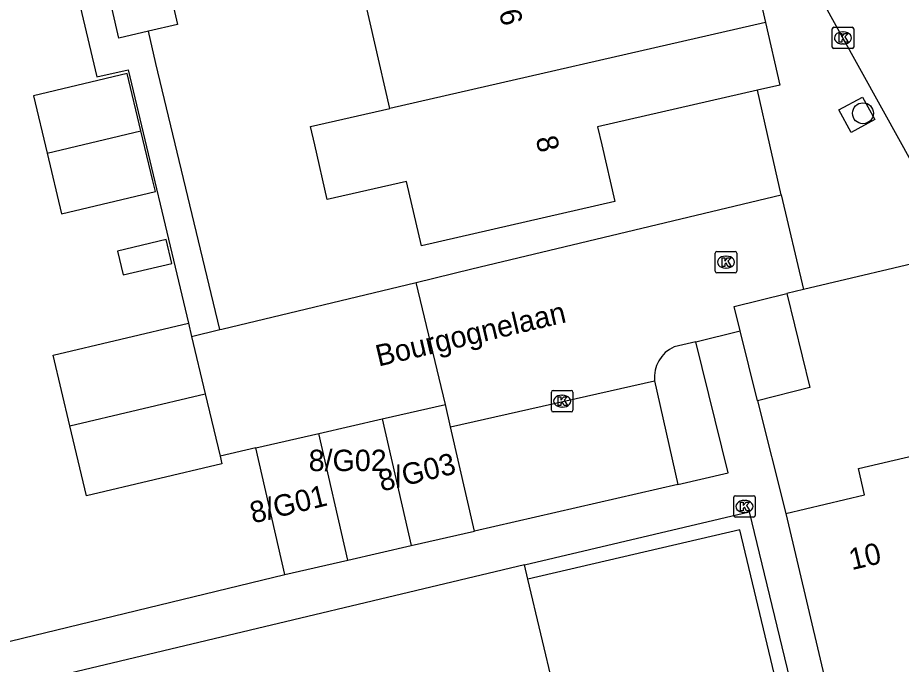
# Model space of a CAD drawing. Extents: x 158461 to 159795, y 387220 to 388672.
# Drawn here: x 159411.31 to 159452.61, y 388225.72 to 388255.94 of the extents above; entities that cross this region are included whole.
import ezdxf

# ---------------------------------------------------------------- set-up
doc = ezdxf.new("R2010")
doc.units = 0
for name, color, linetype in [('IMGEO_Boom', 7, 'Continuous'), ('IMGEO_Haag', 7, 'Continuous'), ('IMGEO_Kolk', 7, 'Continuous'), ('IMGEO_Muur', 7, 'Continuous'), ('IMGEO_Openbare_ruimte_label', 7, 'Continuous'), ('IMGEO_Pand', 7, 'Continuous'), ('IMGEO_Pand_nummerreeks', 7, 'Continuous'), ('IMGEO_Parkeervlak_open', 7, 'Continuous'), ('IMGEO_Rijbaan_lokaal_open', 7, 'Continuous'), ('IMGEO_Voetpad_open', 7, 'Continuous')]:
    doc.layers.add(name, color=color, linetype=linetype)

msp = doc.modelspace()

# ---------------------------------------------------------------- linework, layer by layer
at = {"layer": 'IMGEO_Boom'}
msp.add_circle((159450.822, 388251.475), 0.489, dxfattribs=at)
at = {"layer": 'IMGEO_Haag'}
msp.add_lwpolyline([(159444.277, 388210.926), (159444.107, 388211.637), (159449.64, 388212.84), (159445.067, 388231.998), (159435.16, 388229.706)], dxfattribs=at)
at = {"layer": 'IMGEO_Kolk'}
for p, q in [((159449.461, 388255.498), (159450.313, 388255.498)), ((159449.386, 388254.572), (159449.386, 388255.424)), ((159449.874, 388255.278), (159449.899, 388255.278)), ((159450.387, 388255.424), (159450.387, 388254.572)), ((159449.897, 388254.718), (159449.872, 388254.718)), ((159450.313, 388254.498), (159449.461, 388254.498)), ((159443.919, 388244.092), (159443.919, 388244.944)), ((159443.994, 388245.018), (159444.846, 388245.018)), ((159444.407, 388244.798), (159444.432, 388244.798)), ((159444.92, 388244.944), (159444.92, 388244.092)), ((159444.846, 388244.018), (159443.994, 388244.018)), ((159444.43, 388244.238), (159444.405, 388244.238)), ((159436.262, 388237.593), (159436.262, 388238.445)), ((159436.337, 388238.519), (159437.189, 388238.519)), ((159436.75, 388238.299), (159436.775, 388238.299)), ((159437.263, 388238.445), (159437.263, 388237.593)), ((159436.773, 388237.739), (159436.748, 388237.739)), ((159437.189, 388237.519), (159436.337, 388237.519)), ((159444.857, 388233.6), (159445.709, 388233.6)), ((159444.782, 388232.674), (159444.782, 388233.526)), ((159445.27, 388233.38), (159445.295, 388233.38)), ((159445.783, 388233.526), (159445.783, 388232.674)), ((159445.293, 388232.82), (159445.268, 388232.82)), ((159445.709, 388232.6), (159444.857, 388232.6))]:
    msp.add_line(p, q, dxfattribs=at)
for points in [[(159449.461, 388255.498), (159450.313, 388255.498)], [(159449.386, 388254.572), (159449.386, 388255.424)], [(159449.707, 388255.198), (159449.83, 388255.198), (159449.83, 388255.047), (159449.96, 388255.198), (159450.124, 388255.198), (159449.978, 388255.047), (159450.131, 388254.798), (159449.979, 388254.798), (159449.894, 388254.962), (159449.83, 388254.895), (159449.83, 388254.798), (159449.707, 388254.798), (159449.707, 388255.198)], [(159450.387, 388255.424), (159450.387, 388254.572)], [(159450.313, 388254.498), (159449.461, 388254.498)], [(159443.919, 388244.092), (159443.919, 388244.944)], [(159443.994, 388245.018), (159444.846, 388245.018)], [(159444.92, 388244.944), (159444.92, 388244.092)], [(159444.24, 388244.718), (159444.363, 388244.718), (159444.363, 388244.567), (159444.493, 388244.718), (159444.657, 388244.718), (159444.511, 388244.567), (159444.664, 388244.318), (159444.512, 388244.318), (159444.427, 388244.482), (159444.363, 388244.415), (159444.363, 388244.318), (159444.24, 388244.318), (159444.24, 388244.718)], [(159444.846, 388244.018), (159443.994, 388244.018)], [(159436.262, 388237.593), (159436.262, 388238.445)], [(159436.337, 388238.519), (159437.189, 388238.519)], [(159436.583, 388238.219), (159436.706, 388238.219), (159436.706, 388238.068), (159436.836, 388238.219), (159437, 388238.219), (159436.854, 388238.068), (159437.007, 388237.819), (159436.855, 388237.819), (159436.77, 388237.983), (159436.706, 388237.916), (159436.706, 388237.819), (159436.583, 388237.819), (159436.583, 388238.219)], [(159437.263, 388238.445), (159437.263, 388237.593)], [(159437.189, 388237.519), (159436.337, 388237.519)], [(159444.857, 388233.6), (159445.709, 388233.6)], [(159444.782, 388232.674), (159444.782, 388233.526)], [(159445.103, 388233.3), (159445.226, 388233.3), (159445.226, 388233.149), (159445.356, 388233.3), (159445.52, 388233.3), (159445.374, 388233.149), (159445.527, 388232.9), (159445.375, 388232.9), (159445.29, 388233.064), (159445.226, 388232.997), (159445.226, 388232.9), (159445.103, 388232.9), (159445.103, 388233.3)], [(159445.783, 388233.526), (159445.783, 388232.674)], [(159445.709, 388232.6), (159444.857, 388232.6)]]:
    msp.add_lwpolyline(points, dxfattribs=at)
for centre, start, end in [((159449.463, 388255.422), 91.552, 178.448), ((159449.463, 388255.422), 91.552, 178.448), ((159450.311, 388255.422), 1.552, 88.448), ((159450.311, 388255.422), 1.552, 88.448), ((159449.463, 388254.574), 181.552, 268.448), ((159449.463, 388254.574), 181.552, 268.448), ((159450.311, 388254.574), 271.552, 358.448), ((159450.311, 388254.574), 271.552, 358.448), ((159443.996, 388244.942), 91.552, 178.448), ((159443.996, 388244.942), 91.552, 178.448), ((159444.844, 388244.942), 1.552, 88.448), ((159444.844, 388244.942), 1.552, 88.448), ((159443.996, 388244.094), 181.552, 268.448), ((159443.996, 388244.094), 181.552, 268.448), ((159444.844, 388244.094), 271.552, 358.448), ((159444.844, 388244.094), 271.552, 358.448), ((159436.339, 388238.443), 91.552, 178.448), ((159436.339, 388238.443), 91.552, 178.448), ((159437.187, 388238.443), 1.552, 88.448), ((159437.187, 388238.443), 1.552, 88.448), ((159436.339, 388237.595), 181.552, 268.448), ((159436.339, 388237.595), 181.552, 268.448), ((159437.187, 388237.595), 271.552, 358.448), ((159437.187, 388237.595), 271.552, 358.448), ((159444.859, 388233.524), 91.552, 178.448), ((159444.859, 388233.524), 91.552, 178.448), ((159445.707, 388233.524), 1.552, 88.448), ((159445.707, 388233.524), 1.552, 88.448), ((159444.859, 388232.676), 181.552, 268.448), ((159444.859, 388232.676), 181.552, 268.448), ((159445.707, 388232.676), 271.552, 358.448), ((159445.707, 388232.676), 271.552, 358.448)]:
    msp.add_arc(centre, 0.0765, start, end, dxfattribs=at)
for centre, major_axis, ratio, start_param, end_param in [((159449.873, 388254.998), (-0.387, 0.002), 0.722429, 4.712389, 7.853982), ((159449.898, 388254.998), (-0.39, 0.002), 0.717154, 1.570796, 4.712389), ((159444.406, 388244.518), (-0.387, 0.002), 0.722429, 4.712389, 7.853982), ((159444.431, 388244.518), (-0.39, 0.002), 0.717154, 1.570796, 4.712389), ((159436.749, 388238.019), (-0.387, 0.002), 0.722429, 4.712389, 7.853982), ((159436.774, 388238.019), (-0.39, 0.002), 0.717154, 1.570796, 4.712389), ((159445.269, 388233.1), (-0.387, 0.002), 0.722429, 4.712389, 7.853982), ((159445.294, 388233.1), (-0.39, 0.002), 0.717154, 1.570796, 4.712389)]:
    msp.add_ellipse(centre, major_axis=major_axis, ratio=ratio, start_param=start_param, end_param=end_param, dxfattribs=at)
at = {"layer": 'IMGEO_Muur'}
for points in [[(159429.936, 388243.57), (159432.546, 388244.197)], [(159420.859, 388241.39), (159429.936, 388243.57)], [(159408.319, 388226.166), (159423.799, 388229.916)]]:
    msp.add_lwpolyline(points, dxfattribs=at)
at = {"layer": 'IMGEO_Pand'}
for points in [[(159415.067, 388259.277), (159417.805, 388259.904), (159418.786, 388255.621), (159417.43, 388255.31)], [(159417.43, 388255.31), (159416.048, 388254.994), (159415.067, 388259.277)], [(159442.112, 388257.853), (159445.593, 388258.65), (159446.264, 388255.722)], [(159428.71, 388251.705), (159427.308, 388257.825), (159428.706, 388258.145)], [(159446.264, 388255.722), (159428.71, 388251.705)], [(159446.264, 388255.722), (159446.934, 388252.797), (159445.898, 388252.56)], [(159417.076, 388250.654), (159416.437, 388253.335), (159412.052, 388252.292), (159412.691, 388249.609)], [(159445.898, 388252.56), (159438.421, 388250.847), (159438.615, 388250), (159439.222, 388247.346), (159430.183, 388245.275), (159429.492, 388248.293), (159425.787, 388247.445), (159425.202, 388250), (159425.006, 388250.857), (159428.71, 388251.705)], [(159412.691, 388249.609), (159417.076, 388250.654)], [(159412.691, 388249.609), (159413.363, 388246.782), (159417.749, 388247.825), (159417.631, 388248.32), (159417.076, 388250.654)], [(159415.974, 388245.033), (159416.239, 388243.92), (159418.514, 388244.461), (159418.249, 388245.574), (159415.974, 388245.033)], [(159445.079, 388241.309), (159444.799, 388242.441), (159447.258, 388243.049)], [(159447.258, 388243.049), (159448.345, 388238.65), (159445.886, 388238.042)], [(159413.752, 388236.86), (159412.966, 388240.163), (159419.292, 388241.667)], [(159419.292, 388241.667), (159419.439, 388241.049)], [(159419.439, 388241.049), (159420.077, 388238.368)], [(159445.886, 388238.042), (159445.079, 388241.309)], [(159413.752, 388236.86), (159420.077, 388238.368)], [(159420.077, 388238.368), (159420.771, 388235.45)], [(159428.351, 388237.187), (159431.306, 388237.864)], [(159431.545, 388236.822), (159431.306, 388237.864)], [(159425.397, 388236.511), (159428.351, 388237.187)], [(159428.351, 388237.187), (159429.707, 388231.269)], [(159420.771, 388235.45), (159420.856, 388235.092), (159414.53, 388233.587), (159413.752, 388236.86)], [(159422.443, 388235.834), (159425.397, 388236.511)], [(159426.753, 388230.593), (159425.397, 388236.511)], [(159432.661, 388231.946), (159431.545, 388236.822)], [(159423.799, 388229.916), (159422.443, 388235.834)], [(159447.216, 388232.768), (159450.899, 388233.64), (159450.608, 388234.87), (159453.207, 388235.485)], [(159447.216, 388232.768), (159449.341, 388223.784)], [(159429.707, 388231.269), (159432.661, 388231.946)], [(159426.753, 388230.593), (159429.707, 388231.269)], [(159435.003, 388230.364), (159399.18, 388221.837)], [(159423.799, 388229.916), (159426.753, 388230.593)], [(159435.16, 388229.706), (159435.003, 388230.364)], [(159433.96, 388211.263), (159431.112, 388223.335), (159436.378, 388224.593), (159435.16, 388229.706)]]:
    msp.add_lwpolyline(points, dxfattribs=at)
at = {"layer": 'IMGEO_Parkeervlak_open'}
msp.add_lwpolyline([(159441.076, 388238.967), (159442.173, 388234.124)], dxfattribs=at)
at = {"layer": 'IMGEO_Rijbaan_lokaal_open'}
for points in [[(159464.106, 388249.196), (159454.381, 388246.872), (159452.651, 388250), (159444.979, 388263.867), (159438.892, 388274.731)], [(159429.936, 388243.57), (159432.546, 388244.197), (159447.001, 388247.668)], [(159447.001, 388247.668), (159448.048, 388243.236)], [(159420.762, 388241.367), (159420.859, 388241.39), (159429.936, 388243.57)], [(159431.306, 388237.864), (159429.936, 388243.57)], [(159448.048, 388243.236), (159447.258, 388243.049)], [(159419.439, 388241.049), (159420.762, 388241.367)], [(159443.003, 388240.794), (159445.079, 388241.309)], [(159443.003, 388240.794), (159441.994, 388240.563)], [(159431.545, 388236.822), (159441.076, 388238.967)], [(159422.443, 388235.834), (159420.771, 388235.45)]]:
    msp.add_lwpolyline(points, dxfattribs=at)
msp.add_arc((159442.662, 388239.117), 1.593, 114.7864, 185.3996, dxfattribs=at)
at = {"layer": 'IMGEO_Voetpad_open'}
for points in [[(159412.811, 388262.459), (159415.019, 388253.177), (159416.485, 388253.513), (159419.292, 388241.667)], [(159420.762, 388241.367), (159417.774, 388253.808), (159417.43, 388255.31)], [(159447.001, 388247.668), (159446.475, 388250), (159445.898, 388252.56)], [(159451.374, 388251.19), (159450.277, 388250.583), (159449.698, 388251.629), (159450.795, 388252.236), (159451.374, 388251.19)], [(159485.255, 388250.694), (159484.345, 388250.506), (159483.977, 388251.753), (159477.998, 388250.349), (159476.561, 388250), (159473.138, 388249.169), (159465.847, 388247.498), (159460.975, 388246.29), (159448.048, 388243.236)], [(159442.173, 388234.124), (159444.525, 388234.663), (159443.003, 388240.794)], [(159445.886, 388238.042), (159447.216, 388232.768)], [(159442.173, 388234.124), (159432.661, 388231.946)], [(159435.003, 388230.364), (159445.497, 388232.842), (159450.225, 388213.343), (159450.498, 388212.296)], [(159408.319, 388226.166), (159423.799, 388229.916)]]:
    msp.add_lwpolyline(points, dxfattribs=at)

# ---------------------------------------------------------------- texts
at = {"layer": 'IMGEO_Openbare_ruimte_label'}
msp.add_text('Bourgognelaan', height=1, rotation=13.2996, dxfattribs=at).set_placement((159428.18, 388239.633))
at = {"layer": 'IMGEO_Pand_nummerreeks'}
for s, rotation, p in [('6', 283.0174, (159433.802, 388256.229)), ('8', 283.0173, (159435.519, 388250.304)), ('8/G03', 13.6987, (159428.32, 388233.789)), ('8/G01', 13.6987, (159422.308, 388232.296)), ('10', 13.1352, (159450.297, 388230.118))]:
    msp.add_text(s, height=1, rotation=rotation, dxfattribs=at).set_placement(p)
msp.add_text('8/G02', height=1, dxfattribs=at).set_placement((159424.917, 388234.75))

doc.saveas('drawing.dxf')
